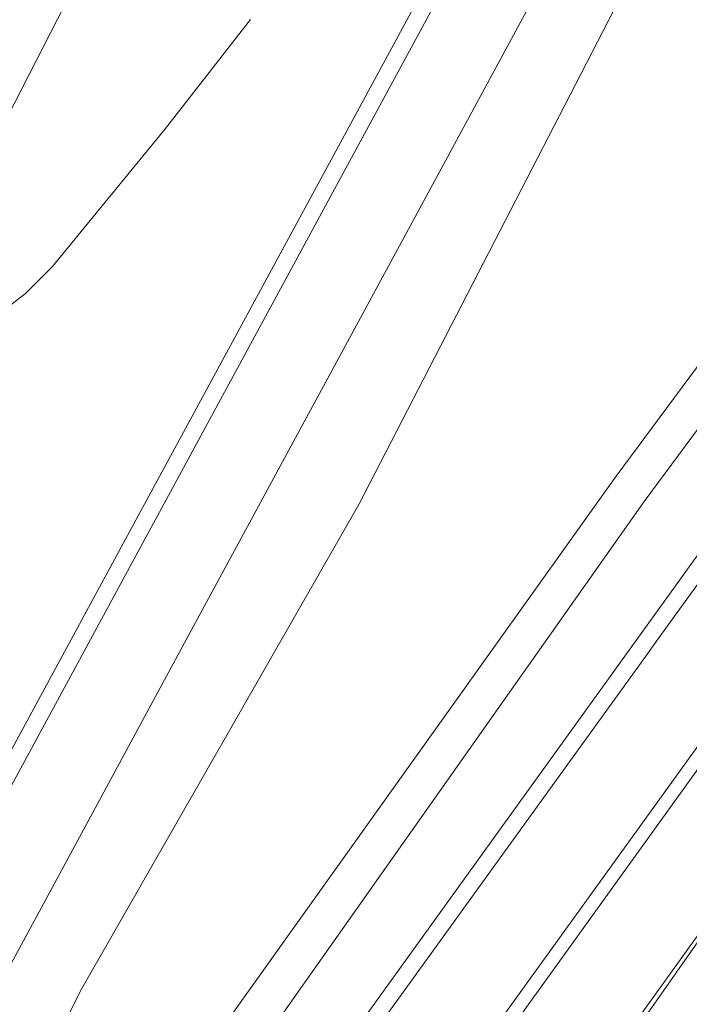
# Model space of a CAD drawing. Extents: x 184422 to 188298, y 343471 to 350189.
# Tile 275 of 513: x 187307 to 187347, y 346615 to 346673. Entities that reach past the tile are written whole.
import ezdxf

# ---------------------------------------------------------------- set-up
doc = ezdxf.new("R2010")
doc.units = 0
for name, color, linetype, lineweight in [('B-WA-GR-BEPLANTING_CULTUUR_BOSPLANTSOEN-GV', 252, 'Continuous', 18), ('B-WA-GR-GRAS-GV', 252, 'Continuous', 13), ('B-WA-GR-GROENVOORZIENING-GV', 252, 'Continuous', 18), ('B-WA-OG-WATER_BEEK-GV', 252, 'Continuous', 18), ('B-WA-OG-WATER_SLOOT-GV', 252, 'Continuous', 18), ('B-WA-VH-VERHARDING_ASFALT-GV', 252, 'Continuous', 18)]:
    doc.layers.add(name, color=color, linetype=linetype, lineweight=lineweight)

msp = doc.modelspace()

# ---------------------------------------------------------------- linework, layer by layer
at = {"layer": 'B-WA-GR-BEPLANTING_CULTUUR_BOSPLANTSOEN-GV', "flags": 128}
msp.add_lwpolyline([(187374.768, 346688.234), (187382.196, 346695.604), (187397.184, 346715.955), (187412.429, 346734.71), (187431.273, 346762.27), (187398.553, 346779.15), (187397.901, 346779.486), (187396.764, 346776.969), (187376.973, 346738.389), (187342.761, 346674.869), (187327.118, 346644.527), (187310.813, 346616.023), (187298.362, 346591.346), (187280.708, 346558.983), (187293.375, 346577.731), (187296.31, 346581.839), (187342.284, 346646.198), (187373.427, 346688.22)], close=True, dxfattribs=at)
msp.add_lwpolyline([(187374.768, 346688.234), (187382.196, 346695.604), (187397.184, 346715.955), (187412.429, 346734.71), (187431.273, 346762.27), (187398.553, 346779.15), (187397.901, 346779.486), (187396.764, 346776.969), (187376.973, 346738.389), (187342.761, 346674.869), (187327.118, 346644.527), (187310.813, 346616.023), (187298.362, 346591.346), (187280.708, 346558.983), (187293.375, 346577.731), (187296.31, 346581.839), (187342.284, 346646.198), (187373.427, 346688.22)], close=True, dxfattribs=at)
msp.add_lwpolyline([(187374.768, 346688.234), (187382.196, 346695.604), (187397.184, 346715.955), (187412.429, 346734.71), (187431.273, 346762.27), (187398.553, 346779.15), (187397.901, 346779.486), (187396.764, 346776.969), (187376.973, 346738.389), (187342.761, 346674.869), (187327.118, 346644.527), (187310.813, 346616.023), (187298.362, 346591.346), (187280.708, 346558.983), (187293.375, 346577.731), (187296.31, 346581.839), (187342.284, 346646.198), (187373.427, 346688.22)], close=True, dxfattribs=at)
for points in [[(187400.623, 346713.994), (187347.44, 346642.052), (187298.668, 346574.38), (187265.073, 346524.749), (187238.91, 346469.34)], [(187238.91, 346469.34), (187265.073, 346524.749), (187298.668, 346574.38), (187347.44, 346642.052), (187400.623, 346713.994)], [(187400.623, 346713.994), (187347.44, 346642.052), (187298.668, 346574.38), (187265.073, 346524.749), (187238.91, 346469.34)], [(187238.91, 346469.34), (187265.073, 346524.749), (187298.668, 346574.38), (187347.44, 346642.052), (187400.623, 346713.994)], [(187400.623, 346713.994), (187347.44, 346642.052), (187298.668, 346574.38), (187265.073, 346524.749), (187238.91, 346469.34)], [(187238.91, 346469.34), (187265.073, 346524.749), (187298.668, 346574.38), (187347.44, 346642.052), (187400.623, 346713.994)], [(187241.109, 346471.816), (187266.229, 346523.753), (187280.914, 346545.929), (187282.018, 346547.597), (187282.571, 346548.431), (187299.315, 346573.718), (187344.117, 346635.726), (187344.702, 346636.536), (187345.874, 346638.158), (187348.162, 346641.324), (187401.514, 346713.717)], [(187401.514, 346713.717), (187348.162, 346641.324), (187345.874, 346638.158), (187344.702, 346636.536), (187344.117, 346635.726), (187299.315, 346573.718), (187282.571, 346548.431), (187282.018, 346547.597), (187280.914, 346545.929), (187266.229, 346523.753), (187241.109, 346471.816)], [(187241.109, 346471.816), (187266.229, 346523.753), (187280.914, 346545.929), (187282.018, 346547.597), (187282.571, 346548.431), (187299.315, 346573.718), (187344.117, 346635.726), (187344.702, 346636.536), (187345.874, 346638.158), (187348.162, 346641.324), (187401.514, 346713.717)], [(187401.514, 346713.717), (187348.162, 346641.324), (187345.874, 346638.158), (187344.702, 346636.536), (187344.117, 346635.726), (187299.315, 346573.718), (187282.571, 346548.431), (187282.018, 346547.597), (187280.914, 346545.929), (187266.229, 346523.753), (187241.109, 346471.816)], [(187241.109, 346471.816), (187266.229, 346523.753), (187280.914, 346545.929), (187282.018, 346547.597), (187282.571, 346548.431), (187299.315, 346573.718), (187344.117, 346635.726), (187344.702, 346636.536), (187345.874, 346638.158), (187348.162, 346641.324), (187401.514, 346713.717)], [(187401.514, 346713.717), (187348.162, 346641.324), (187345.874, 346638.158), (187344.702, 346636.536), (187344.117, 346635.726), (187299.315, 346573.718), (187282.571, 346548.431), (187282.018, 346547.597), (187280.914, 346545.929), (187266.229, 346523.753), (187241.109, 346471.816)], [(187287.914, 346544.903), (187304.828, 346570.261), (187349.354, 346632.069), (187349.938, 346632.88), (187350.523, 346633.692), (187351.107, 346634.503), (187353.424, 346637.719), (187406.814, 346710.845), (187352.788, 346638.173), (187352.642, 346637.97), (187350.752, 346635.352), (187350.459, 346634.947), (187350.166, 346634.541), (187349.874, 346634.136), (187349.582, 346633.731), (187349.289, 346633.325), (187348.996, 346632.92), (187348.703, 346632.514), (187348.411, 346632.109), (187304.418, 346571.158), (187287.515, 346545.815)], [(187287.515, 346545.815), (187304.418, 346571.158), (187348.411, 346632.109), (187348.703, 346632.514), (187348.996, 346632.92), (187349.289, 346633.325), (187349.582, 346633.731), (187349.874, 346634.136), (187350.166, 346634.541), (187350.459, 346634.947), (187350.752, 346635.352), (187352.642, 346637.97), (187352.788, 346638.173), (187406.814, 346710.845), (187353.424, 346637.719), (187351.107, 346634.503), (187350.523, 346633.692), (187349.938, 346632.88), (187349.354, 346632.069), (187304.828, 346570.261), (187287.914, 346544.903)], [(187287.914, 346544.903), (187304.828, 346570.261), (187349.354, 346632.069), (187349.938, 346632.88), (187350.523, 346633.692), (187351.107, 346634.503), (187353.424, 346637.719), (187406.814, 346710.845), (187352.788, 346638.173), (187352.642, 346637.97), (187350.752, 346635.352), (187350.459, 346634.947), (187350.166, 346634.541), (187349.874, 346634.136), (187349.582, 346633.731), (187349.289, 346633.325), (187348.996, 346632.92), (187348.703, 346632.514), (187348.411, 346632.109), (187304.418, 346571.158), (187287.515, 346545.815)], [(187287.515, 346545.815), (187304.418, 346571.158), (187348.411, 346632.109), (187348.703, 346632.514), (187348.996, 346632.92), (187349.289, 346633.325), (187349.582, 346633.731), (187349.874, 346634.136), (187350.166, 346634.541), (187350.459, 346634.947), (187350.752, 346635.352), (187352.642, 346637.97), (187352.788, 346638.173), (187406.814, 346710.845), (187353.424, 346637.719), (187351.107, 346634.503), (187350.523, 346633.692), (187349.938, 346632.88), (187349.354, 346632.069), (187304.828, 346570.261), (187287.914, 346544.903)], [(187287.914, 346544.903), (187304.828, 346570.261), (187349.354, 346632.069), (187349.938, 346632.88), (187350.523, 346633.692), (187351.107, 346634.503), (187353.424, 346637.719), (187406.814, 346710.845), (187352.788, 346638.173), (187352.642, 346637.97), (187350.752, 346635.352), (187350.459, 346634.947), (187350.166, 346634.541), (187349.874, 346634.136), (187349.582, 346633.731), (187349.289, 346633.325), (187348.996, 346632.92), (187348.703, 346632.514), (187348.411, 346632.109), (187304.418, 346571.158), (187287.515, 346545.815)], [(187287.515, 346545.815), (187304.418, 346571.158), (187348.411, 346632.109), (187348.703, 346632.514), (187348.996, 346632.92), (187349.289, 346633.325), (187349.582, 346633.731), (187349.874, 346634.136), (187350.166, 346634.541), (187350.459, 346634.947), (187350.752, 346635.352), (187352.642, 346637.97), (187352.788, 346638.173), (187406.814, 346710.845), (187353.424, 346637.719), (187351.107, 346634.503), (187350.523, 346633.692), (187349.938, 346632.88), (187349.354, 346632.069), (187304.828, 346570.261), (187287.914, 346544.903)], [(187232.308, 346465.26), (187264.492, 346529.293), (187295.676, 346576.363), (187343.932, 346644.706), (187374.197, 346685.564), (187374.768, 346688.234), (187373.427, 346688.22), (187342.284, 346646.198), (187296.31, 346581.839), (187293.375, 346577.731), (187280.708, 346558.983), (187264.44, 346534.904), (187233.82, 346473.35)], [(187232.308, 346465.26), (187264.492, 346529.293), (187295.676, 346576.363), (187343.932, 346644.706), (187374.197, 346685.564), (187374.768, 346688.234), (187373.427, 346688.22), (187342.284, 346646.198), (187296.31, 346581.839), (187293.375, 346577.731), (187280.708, 346558.983), (187264.44, 346534.904), (187233.82, 346473.35)], [(187232.308, 346465.26), (187264.492, 346529.293), (187295.676, 346576.363), (187343.932, 346644.706), (187374.197, 346685.564), (187374.768, 346688.234), (187373.427, 346688.22), (187342.284, 346646.198), (187296.31, 346581.839), (187293.375, 346577.731), (187280.708, 346558.983), (187264.44, 346534.904), (187233.82, 346473.35)], [(187374.197, 346685.564), (187343.932, 346644.706), (187295.676, 346576.363), (187264.492, 346529.293), (187232.308, 346465.26)], [(187374.197, 346685.564), (187343.932, 346644.706), (187295.676, 346576.363), (187264.492, 346529.293), (187232.308, 346465.26)], [(187374.197, 346685.564), (187343.932, 346644.706), (187295.676, 346576.363), (187264.492, 346529.293), (187232.308, 346465.26)], [(187293.041, 346542.17), (187310.084, 346567.69), (187353.73, 346628.394), (187354.022, 346628.8), (187354.314, 346629.206), (187354.606, 346629.612), (187354.898, 346630.018), (187355.19, 346630.424), (187355.482, 346630.83), (187355.774, 346631.236), (187356.066, 346631.642), (187356.504, 346632.251), (187358.65, 346635.236), (187355.828, 346631.213), (187355.254, 346630.395), (187354.68, 346629.576), (187354.105, 346628.757), (187310.88, 346567.132), (187293.775, 346541.309)], [(187293.041, 346542.17), (187310.084, 346567.69), (187353.73, 346628.394), (187354.022, 346628.8), (187354.314, 346629.206), (187354.606, 346629.612), (187354.898, 346630.018), (187355.19, 346630.424), (187355.482, 346630.83), (187355.774, 346631.236), (187356.066, 346631.642), (187356.504, 346632.251), (187358.65, 346635.236), (187355.828, 346631.213), (187355.254, 346630.395), (187354.68, 346629.576), (187354.105, 346628.757), (187310.88, 346567.132), (187293.775, 346541.309)], [(187293.041, 346542.17), (187310.084, 346567.69), (187353.73, 346628.394), (187354.022, 346628.8), (187354.314, 346629.206), (187354.606, 346629.612), (187354.898, 346630.018), (187355.19, 346630.424), (187355.482, 346630.83), (187355.774, 346631.236), (187356.066, 346631.642), (187356.504, 346632.251), (187358.65, 346635.236), (187355.828, 346631.213), (187355.254, 346630.395), (187354.68, 346629.576), (187354.105, 346628.757), (187310.88, 346567.132), (187293.775, 346541.309)]]:
    msp.add_lwpolyline(points, dxfattribs=at)
at = {"layer": 'B-WA-GR-GRAS-GV', "flags": 128}
for points in [[(187218.208, 346466.535), (187230.403, 346488.967), (187238.265, 346503.492), (187241.954, 346510.304), (187253.871, 346532.248), (187264.924, 346552.838), (187277.146, 346575.509), (187290.292, 346599.832), (187302.169, 346621.819), (187312.115, 346640.13), (187336.784, 346685.657)], [(187218.208, 346466.535), (187230.403, 346488.967), (187238.265, 346503.492), (187241.954, 346510.304), (187253.871, 346532.248), (187264.924, 346552.838), (187277.146, 346575.509), (187290.292, 346599.832), (187302.169, 346621.819), (187312.115, 346640.13), (187336.784, 346685.657)], [(187218.208, 346466.535), (187230.403, 346488.967), (187238.265, 346503.492), (187241.954, 346510.304), (187253.871, 346532.248), (187264.924, 346552.838), (187277.146, 346575.509), (187290.292, 346599.832), (187302.169, 346621.819), (187312.115, 346640.13), (187336.784, 346685.657)], [(187320.749, 346673.07), (187315.743, 346666.66), (187309.089, 346658.541), (187307.502, 346656.953), (187304.327, 346654.511)], [(187320.749, 346673.07), (187315.743, 346666.66), (187309.089, 346658.541), (187307.502, 346656.953), (187304.327, 346654.511)], [(187320.749, 346673.07), (187315.743, 346666.66), (187309.089, 346658.541), (187307.502, 346656.953), (187304.327, 346654.511)]]:
    msp.add_lwpolyline(points, dxfattribs=at)
at = {"layer": 'B-WA-GR-GROENVOORZIENING-GV', "flags": 128}
for points in [[(187336.784, 346685.657), (187312.115, 346640.13), (187302.169, 346621.819), (187290.292, 346599.832), (187277.146, 346575.509), (187264.924, 346552.838), (187253.871, 346532.248), (187241.954, 346510.304), (187238.265, 346503.492), (187230.403, 346488.967), (187218.208, 346466.535)], [(187336.784, 346685.657), (187312.115, 346640.13), (187302.169, 346621.819), (187290.292, 346599.832), (187277.146, 346575.509), (187264.924, 346552.838), (187253.871, 346532.248), (187241.954, 346510.304), (187238.265, 346503.492), (187230.403, 346488.967), (187218.208, 346466.535)], [(187336.784, 346685.657), (187312.115, 346640.13), (187302.169, 346621.819), (187290.292, 346599.832), (187277.146, 346575.509), (187264.924, 346552.838), (187253.871, 346532.248), (187241.954, 346510.304), (187238.265, 346503.492), (187230.403, 346488.967), (187218.208, 346466.535)], [(187219.087, 346466.058), (187231.282, 346488.491), (187239.145, 346503.016), (187242.833, 346509.827), (187254.751, 346531.773), (187265.805, 346552.365), (187278.026, 346575.034), (187291.172, 346599.357), (187303.049, 346621.343), (187312.994, 346639.654), (187325.697, 346663.096), (187337.664, 346685.182)], [(187219.087, 346466.058), (187231.282, 346488.491), (187239.145, 346503.016), (187242.833, 346509.827), (187254.751, 346531.773), (187265.805, 346552.365), (187278.026, 346575.034), (187291.172, 346599.357), (187303.049, 346621.343), (187312.994, 346639.654), (187325.697, 346663.096), (187337.664, 346685.182)], [(187219.087, 346466.058), (187231.282, 346488.491), (187239.145, 346503.016), (187242.833, 346509.827), (187254.751, 346531.773), (187265.805, 346552.365), (187278.026, 346575.034), (187291.172, 346599.357), (187303.049, 346621.343), (187312.994, 346639.654), (187325.697, 346663.096), (187337.664, 346685.182)], [(187341.921, 346682.699), (187329.902, 346660.473), (187317.243, 346637.099), (187307.379, 346618.832), (187295.405, 346596.833), (187282.407, 346572.701), (187269.963, 346549.607), (187259.016, 346529.567), (187247.357, 346507.789), (187243.791, 346501.137), (187235.667, 346485.985)], [(187341.921, 346682.699), (187329.902, 346660.473), (187317.243, 346637.099), (187307.379, 346618.832), (187295.405, 346596.833), (187282.407, 346572.701), (187269.963, 346549.607), (187259.016, 346529.567), (187247.357, 346507.789), (187243.791, 346501.137), (187235.667, 346485.985)], [(187341.921, 346682.699), (187329.902, 346660.473), (187317.243, 346637.099), (187307.379, 346618.832), (187295.405, 346596.833), (187282.407, 346572.701), (187269.963, 346549.607), (187259.016, 346529.567), (187247.357, 346507.789), (187243.791, 346501.137), (187235.667, 346485.985)], [(187233.82, 346473.35), (187264.44, 346534.904), (187280.708, 346558.983), (187298.362, 346591.346), (187310.813, 346616.023), (187327.118, 346644.527), (187342.761, 346674.869)], [(187233.82, 346473.35), (187264.44, 346534.904), (187280.708, 346558.983), (187298.362, 346591.346), (187310.813, 346616.023), (187327.118, 346644.527), (187342.761, 346674.869)], [(187233.82, 346473.35), (187264.44, 346534.904), (187280.708, 346558.983), (187298.362, 346591.346), (187310.813, 346616.023), (187327.118, 346644.527), (187342.761, 346674.869)]]:
    msp.add_lwpolyline(points, dxfattribs=at)
at = {"layer": 'B-WA-OG-WATER_BEEK-GV', "flags": 128}
msp.add_lwpolyline([(187208.165, 346485.175), (187209.84, 346488.981), (187209.992, 346491.265), (187210.297, 346493.245), (187211.667, 346494.158), (187213.342, 346495.376), (187218.367, 346505.883), (187226.005, 346520.336), (187235.911, 346537.778), (187248.185, 346560.604), (187257.66, 346578.046), (187264.766, 346591.397), (187271.657, 346605.394), (187283.285, 346625.205), (187296.851, 346648.676), (187310.202, 346674.732), (187323.122, 346696.912), (187354.131, 346755.914), (187386.431, 346820.73), (187406.888, 346861.213), (187418.947, 346882.101), (187421.169, 346893.875)], dxfattribs=at)
msp.add_lwpolyline([(187208.165, 346485.175), (187209.84, 346488.981), (187209.992, 346491.265), (187210.297, 346493.245), (187211.667, 346494.158), (187213.342, 346495.376), (187218.367, 346505.883), (187226.005, 346520.336), (187235.911, 346537.778), (187248.185, 346560.604), (187257.66, 346578.046), (187264.766, 346591.397), (187271.657, 346605.394), (187283.285, 346625.205), (187296.851, 346648.676), (187310.202, 346674.732), (187323.122, 346696.912), (187354.131, 346755.914), (187386.431, 346820.73), (187406.888, 346861.213), (187418.947, 346882.101), (187421.169, 346893.875)], dxfattribs=at)
msp.add_lwpolyline([(187208.165, 346485.175), (187209.84, 346488.981), (187209.992, 346491.265), (187210.297, 346493.245), (187211.667, 346494.158), (187213.342, 346495.376), (187218.367, 346505.883), (187226.005, 346520.336), (187235.911, 346537.778), (187248.185, 346560.604), (187257.66, 346578.046), (187264.766, 346591.397), (187271.657, 346605.394), (187283.285, 346625.205), (187296.851, 346648.676), (187310.202, 346674.732), (187323.122, 346696.912), (187354.131, 346755.914), (187386.431, 346820.73), (187406.888, 346861.213), (187418.947, 346882.101), (187421.169, 346893.875)], dxfattribs=at)
at = {"layer": 'B-WA-OG-WATER_SLOOT-GV', "flags": 128}
for points in [[(187421.169, 346893.875), (187418.947, 346882.101), (187406.888, 346861.213), (187386.431, 346820.73), (187354.131, 346755.914), (187323.122, 346696.912), (187310.202, 346674.732), (187296.851, 346648.676), (187283.285, 346625.205), (187271.657, 346605.394), (187264.766, 346591.397), (187257.66, 346578.046), (187248.185, 346560.604), (187235.911, 346537.778), (187226.005, 346520.336), (187218.367, 346505.883), (187213.342, 346495.376), (187211.667, 346494.158), (187210.297, 346493.245), (187209.992, 346491.265), (187209.84, 346488.981), (187208.165, 346485.175)], [(187421.169, 346893.875), (187418.947, 346882.101), (187406.888, 346861.213), (187386.431, 346820.73), (187354.131, 346755.914), (187323.122, 346696.912), (187310.202, 346674.732), (187296.851, 346648.676), (187283.285, 346625.205), (187271.657, 346605.394), (187264.766, 346591.397), (187257.66, 346578.046), (187248.185, 346560.604), (187235.911, 346537.778), (187226.005, 346520.336), (187218.367, 346505.883), (187213.342, 346495.376), (187211.667, 346494.158), (187210.297, 346493.245), (187209.992, 346491.265), (187209.84, 346488.981), (187208.165, 346485.175)], [(187421.169, 346893.875), (187418.947, 346882.101), (187406.888, 346861.213), (187386.431, 346820.73), (187354.131, 346755.914), (187323.122, 346696.912), (187310.202, 346674.732), (187296.851, 346648.676), (187283.285, 346625.205), (187271.657, 346605.394), (187264.766, 346591.397), (187257.66, 346578.046), (187248.185, 346560.604), (187235.911, 346537.778), (187226.005, 346520.336), (187218.367, 346505.883), (187213.342, 346495.376), (187211.667, 346494.158), (187210.297, 346493.245), (187209.992, 346491.265), (187209.84, 346488.981), (187208.165, 346485.175)], [(187304.327, 346654.511), (187307.502, 346656.953), (187309.089, 346658.541), (187315.743, 346666.66), (187320.749, 346673.07)], [(187304.327, 346654.511), (187307.502, 346656.953), (187309.089, 346658.541), (187315.743, 346666.66), (187320.749, 346673.07)], [(187304.327, 346654.511), (187307.502, 346656.953), (187309.089, 346658.541), (187315.743, 346666.66), (187320.749, 346673.07)]]:
    msp.add_lwpolyline(points, dxfattribs=at)
at = {"layer": 'B-WA-VH-VERHARDING_ASFALT-GV', "flags": 128}
for points in [[(187337.664, 346685.182), (187325.697, 346663.096), (187312.994, 346639.654), (187303.049, 346621.343), (187291.172, 346599.357), (187278.026, 346575.034), (187265.805, 346552.365), (187254.751, 346531.773), (187242.833, 346509.827), (187239.145, 346503.016), (187231.282, 346488.491), (187219.087, 346466.058)], [(187337.664, 346685.182), (187325.697, 346663.096), (187312.994, 346639.654), (187303.049, 346621.343), (187291.172, 346599.357), (187278.026, 346575.034), (187265.805, 346552.365), (187254.751, 346531.773), (187242.833, 346509.827), (187239.145, 346503.016), (187231.282, 346488.491), (187219.087, 346466.058)], [(187337.664, 346685.182), (187325.697, 346663.096), (187312.994, 346639.654), (187303.049, 346621.343), (187291.172, 346599.357), (187278.026, 346575.034), (187265.805, 346552.365), (187254.751, 346531.773), (187242.833, 346509.827), (187239.145, 346503.016), (187231.282, 346488.491), (187219.087, 346466.058)], [(187235.667, 346485.985), (187243.791, 346501.137), (187247.357, 346507.789), (187259.016, 346529.567), (187269.963, 346549.607), (187282.407, 346572.701), (187295.405, 346596.833), (187307.379, 346618.832), (187317.243, 346637.099), (187329.902, 346660.473), (187341.921, 346682.699)], [(187235.667, 346485.985), (187243.791, 346501.137), (187247.357, 346507.789), (187259.016, 346529.567), (187269.963, 346549.607), (187282.407, 346572.701), (187295.405, 346596.833), (187307.379, 346618.832), (187317.243, 346637.099), (187329.902, 346660.473), (187341.921, 346682.699)], [(187235.667, 346485.985), (187243.791, 346501.137), (187247.357, 346507.789), (187259.016, 346529.567), (187269.963, 346549.607), (187282.407, 346572.701), (187295.405, 346596.833), (187307.379, 346618.832), (187317.243, 346637.099), (187329.902, 346660.473), (187341.921, 346682.699)]]:
    msp.add_lwpolyline(points, dxfattribs=at)

doc.saveas('drawing.dxf')
